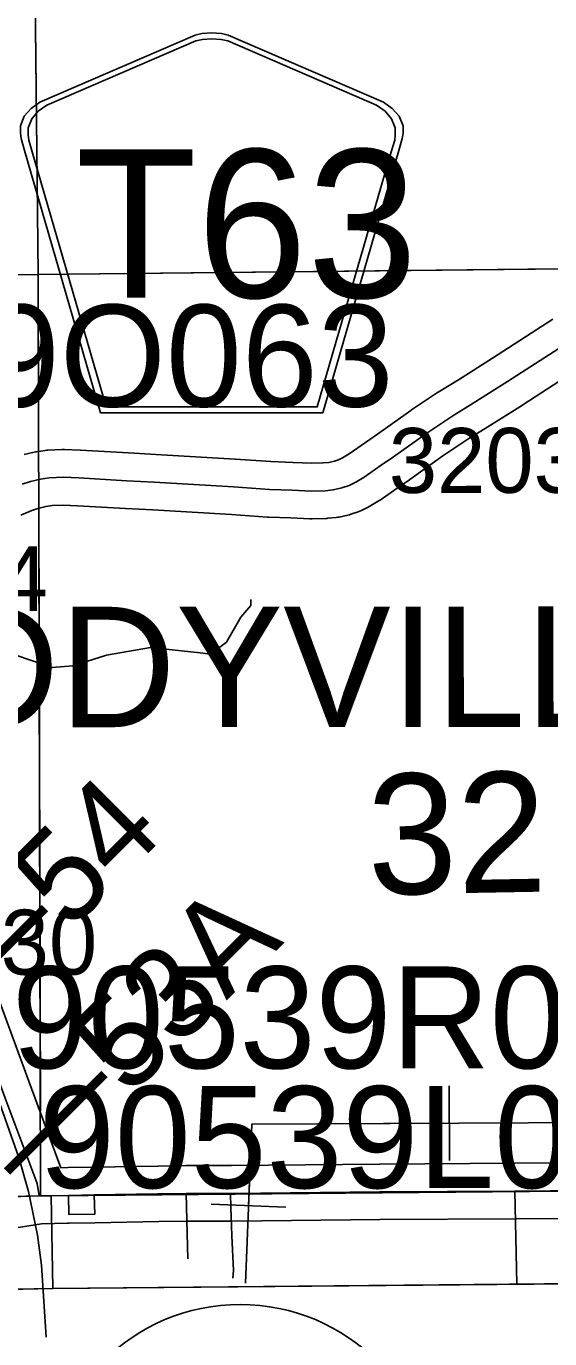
# Model space of a CAD drawing. Extents: x 23.6 to 68.7, y -63 to -29.
# Drawn here: x 45.78 to 46.344, y -57.767 to -56.351 of the extents above; entities that cross this region are included whole.
import ezdxf

# ---------------------------------------------------------------- set-up
doc = ezdxf.new("R2010")
doc.units = 0
for name, color, linetype in [('tdCoCityStreetMinor', 7, 'Continuous'), ('tdCoClipBndry', 7, 'Continuous'), ('tdCoCoBndry', 7, 'Continuous'), ('tdCoCorpBndry', 7, 'Continuous'), ('tdCoCorpTxt', 7, 'Continuous'), ('tdCoHydroRiver', 7, 'Continuous'), ('tdCoPipe', 7, 'Continuous'), ('tdCoPriDiv', 7, 'Continuous'), ('tdCoSecRdNmbr', 7, 'Continuous'), ('tdCoSecRteBand', 7, 'Continuous'), ('tdCoSecRteCL', 7, 'Continuous'), ('tdCoSectLine', 7, 'Continuous'), ('tdCoSectLinePart', 7, 'Continuous'), ('tdCoSectNmbr', 7, 'Continuous'), ('tdCoShieldCoRte', 7, 'Continuous'), ('tdCoShieldStRte', 7, 'Continuous'), ('tdCoStrucPriMaintName', 7, 'Continuous'), ('tdCoSurfAsphalt', 7, 'Continuous'), ('tdCoSurfGravel', 7, 'Continuous'), ('tdCoTwpBndryShd', 7, 'Continuous'), ('tdStHwyPriRefPost1', 7, 'Continuous')]:
    doc.layers.add(name, color=color, linetype=linetype)

msp = doc.modelspace()

# ---------------------------------------------------------------- linework, layer by layer
at = {"layer": 'tdCoCityStreetMinor'}
for points in [[(45.9537, -57.6811), (45.953, -57.6535), (45.9519, -57.6106)], [(46.0024, -57.702), (46.0031, -57.6938), (46.0013, -57.6563), (46.0001, -57.6258), (45.9997, -57.6106)]]:
    msp.add_lwpolyline(points, dxfattribs=at)
at = {"layer": 'tdCoClipBndry'}
msp.add_lwpolyline([(56.8227, -57.553), (51.8233, -57.6334), (46.8056, -57.7041), (45.8081, -57.7131), (44.8328, -57.735), (43.8446, -57.7356), (42.8125, -57.7502), (36.856, -57.8104), (34.8462, -57.8398), (33.8615, -57.8433), (32.8589, -57.8556), (32.833, -57.8525), (32.8013, -57.8383), (32.7717, -57.8067), (32.7614, -57.7827), (32.7577, -57.7569), (32.6839, -51.7283), (32.6474, -49.7276), (32.6233, -45.7459), (32.6113, -44.7492), (32.588, -43.7493), (32.587, -43.0064), (32.5923, -42.7484), (32.5183, -35.7733)], dxfattribs=at)
at = {"layer": 'tdCoCoBndry'}
for p, q in [((46.798, -57.6042), (45.8069, -57.6132)), ((45.8069, -57.6132), (46.798, -57.6042)), ((45.7954, -57.6134), (44.8309, -57.6351)), ((44.8309, -57.6351), (45.7954, -57.6134)), ((45.8069, -57.6132), (45.7954, -57.6134)), ((45.7954, -57.6134), (45.8069, -57.6132))]:
    msp.add_line(p, q, dxfattribs=at)
for points in [[(35.8551, -57.7251), (36.8548, -57.7104), (37.8632, -57.702), (38.8607, -57.6881), (39.821, -57.6811), (40.8084, -57.671), (40.8282, -57.6709), (41.8142, -57.6606), (42.8114, -57.6502), (43.828, -57.6382), (43.8439, -57.6356), (44.8231, -57.6351), (44.8305, -57.6351), (45.7951, -57.6134), (45.8065, -57.6132), (46.7976, -57.6042), (46.8042, -57.6042), (47.8013, -57.59), (48.8, -57.5731), (49.8013, -57.5613), (50.7973, -57.5472), (51.8219, -57.5335), (52.8221, -57.5189)], [(52.8224, -57.5189), (51.8222, -57.5335), (50.7977, -57.5472), (49.8017, -57.5614), (48.8003, -57.5731), (47.8017, -57.59), (46.8045, -57.6042), (46.798, -57.6042), (45.8069, -57.6132), (45.7954, -57.6134), (44.8309, -57.6351), (44.8234, -57.6351), (43.8442, -57.6356), (43.8283, -57.6383), (42.8118, -57.6502), (41.8146, -57.6606), (40.8286, -57.6709), (40.8087, -57.671), (39.8213, -57.6811), (38.8611, -57.6881), (37.8635, -57.702), (36.8552, -57.7104), (35.8554, -57.7251)], [(52.8224, -57.5189), (51.8222, -57.5335), (50.7977, -57.5472), (49.8017, -57.5614), (48.8003, -57.5731), (47.8017, -57.59), (46.8045, -57.6042), (46.798, -57.6042), (45.8069, -57.6132), (45.7954, -57.6134), (44.8309, -57.6351), (44.8317, -57.735), (44.8328, -57.735), (45.8081, -57.7131), (46.8056, -57.7041), (51.8233, -57.6334), (56.8227, -57.553)]]:
    msp.add_lwpolyline(points, dxfattribs=at)
at = {"layer": 'tdCoCorpBndry'}
msp.add_lwpolyline([(44.8328, -57.735), (45.8081, -57.7131), (46.3086, -57.7086), (46.3065, -57.6081), (46.1609, -57.6089), (45.9997, -57.6106), (45.9519, -57.6106), (45.9213, -57.6111), (45.853, -57.6123), (45.8534, -57.633), (45.8256, -57.6335), (45.8252, -57.6128), (45.7954, -57.6134), (45.7527, -57.6146)], dxfattribs=at)
at = {"layer": 'tdCoHydroRiver'}
msp.add_lwpolyline([(46.0217, -56.9697), (46.0218, -56.9761), (46.0109, -56.9888), (45.9954, -57.0158), (45.9782, -57.0286), (45.9671, -57.0272), (45.9134, -57.0214), (45.8661, -57.0299), (45.8299, -57.0413), (45.8077, -57.0431), (45.7662, -57.0292), (45.7261, -57.0042), (45.6479, -56.978), (45.6223, -56.964), (45.6014, -56.9467)], dxfattribs=at)
at = {"layer": 'tdCoPipe'}
for p, q in [((46.2358, -57.4946), (46.2361, -57.5751)), ((45.9789, -57.6224), (46.0596, -57.6256))]:
    msp.add_line(p, q, dxfattribs=at)
for points in [[(53.0685, -56.591), (50.7015, -56.6132), (50.7179, -57.2247), (50.5989, -57.2241), (49.8578, -56.9776), (49.7137, -56.9708), (49.1168, -57.0055), (49.0002, -57.0742), (48.9111, -57.2115), (48.8699, -57.2459), (48.815, -57.2528), (48.1221, -57.267), (48.1221, -57.267), (48.0398, -57.2807), (47.9849, -57.2876), (47.9163, -57.3083), (47.7174, -57.528), (47.6625, -57.5281), (46.0227, -57.536), (46.016, -57.7076)], [(46.2359, -57.5349), (46.0227, -57.536), (46.0192, -57.624)]]:
    msp.add_lwpolyline(points, dxfattribs=at)
at = {"layer": 'tdCoPriDiv'}
msp.add_lwpolyline([(45.2698, -56.7905), (45.4283, -56.9743), (45.5594, -57.1253), (45.5961, -57.1678), (45.6199, -57.2006), (45.6504, -57.2494), (45.6834, -57.3237), (45.7716, -57.5719), (45.782, -57.6084), (45.7916, -57.6558), (45.7959, -57.688), (45.8012, -57.7659)], dxfattribs=at)
at = {"layer": 'tdCoSecRteBand'}
for points in [[(45.7774, -56.8132), (45.7882, -56.8107), (45.7894, -56.8104), (45.7906, -56.8102), (45.8, -56.8088), (45.8014, -56.8086), (45.8029, -56.8085), (45.8181, -56.8078), (45.8195, -56.8077), (45.821, -56.8078), (45.8378, -56.8085), (45.8379, -56.8085), (45.8381, -56.8086), (45.8899, -56.8115), (45.9193, -56.8131), (45.9194, -56.8131), (45.9194, -56.8131), (46.0048, -56.8181), (46.005, -56.8181), (46.0052, -56.8181), (46.0435, -56.8209), (46.0672, -56.8217), (46.0675, -56.8217), (46.0678, -56.8217), (46.0873, -56.8227), (46.0997, -56.8223), (46.1059, -56.8217), (46.1119, -56.8204), (46.1162, -56.8189), (46.1207, -56.8167), (46.1279, -56.8124), (46.1454, -56.8002), (46.1455, -56.8002), (46.1455, -56.8002), (46.1585, -56.7912), (46.1943, -56.7657), (46.1947, -56.7654), (46.1951, -56.7652), (46.223, -56.7465), (46.2234, -56.7462), (46.2239, -56.7459), (46.2457, -56.7325), (46.2825, -56.7094), (46.3475, -56.6671)], [(46.3804, -56.7173), (46.315, -56.7598), (46.3148, -56.7599), (46.3147, -56.76), (46.2775, -56.7834), (46.2774, -56.7835), (46.2773, -56.7835), (46.2558, -56.7967), (46.2288, -56.8148), (46.1931, -56.8402), (46.1929, -56.8403), (46.1928, -56.8405), (46.1796, -56.8495), (46.1612, -56.8624), (46.1602, -56.863), (46.1592, -56.8636), (46.1501, -56.8689), (46.1493, -56.8694), (46.1484, -56.8699), (46.1412, -56.8735), (46.1394, -56.8744), (46.1374, -56.8751), (46.1296, -56.8777), (46.128, -56.8783), (46.1264, -56.8786), (46.1171, -56.8807), (46.1155, -56.881), (46.1138, -56.8812), (46.1049, -56.8821), (46.1038, -56.8822), (46.1027, -56.8823), (46.088, -56.8827), (46.0867, -56.8828), (46.0855, -56.8827), (46.0649, -56.8816), (46.041, -56.8809), (46.0403, -56.8808), (46.0397, -56.8808), (46.0011, -56.878), (45.916, -56.873), (45.8866, -56.8714), (45.8866, -56.8714), (45.8865, -56.8714), (45.8348, -56.8685), (45.8197, -56.8678), (45.8074, -56.8684), (45.8006, -56.8694), (45.7922, -56.8714), (45.7855, -56.8735), (45.7736, -56.8787)], [(45.7312, -57.3512), (45.7851, -57.4974), (45.8169, -57.583)], [(45.8169, -57.583), (45.8246, -57.5828), (45.8524, -57.5823), (45.9215, -57.5811), (45.9216, -57.5811), (45.9217, -57.5811), (45.9515, -57.5806), (45.9523, -57.5806), (45.9525, -57.5806), (45.9527, -57.5806), (45.9997, -57.5806), (46.001, -57.5806), (46.1606, -57.5789), (46.1607, -57.5789), (46.1608, -57.5789), (46.3063, -57.5781), (46.3829, -57.5776)], [(46.3833, -57.6376), (46.3067, -57.6381), (46.1612, -57.6389), (46.0015, -57.6406), (46.0013, -57.6406), (46.0011, -57.6406), (45.9997, -57.6406), (45.9529, -57.6406), (45.9523, -57.6406), (45.9523, -57.6406), (45.9226, -57.641), (45.8536, -57.6423), (45.8257, -57.6428), (45.824, -57.6429), (45.7961, -57.6434), (45.7686, -57.6478)]]:
    msp.add_lwpolyline(points, dxfattribs=at)
at = {"layer": 'tdCoSecRteCL'}
for points in [[(45.775, -56.8454), (45.7842, -56.8424), (45.795, -56.8399), (45.8044, -56.8385), (45.8196, -56.8377), (45.8364, -56.8385), (45.8882, -56.8415), (45.9177, -56.8431), (46.0031, -56.8481), (46.0419, -56.8509), (46.0662, -56.8517), (46.087, -56.8528), (46.1018, -56.8523), (46.1107, -56.8514), (46.1199, -56.8493), (46.1278, -56.8467), (46.135, -56.8431), (46.1441, -56.8377), (46.1625, -56.8249), (46.1757, -56.8158), (46.2117, -56.7901), (46.2396, -56.7715), (46.2616, -56.758), (46.2987, -56.7346), (46.364, -56.6922)], [(45.7934, -57.6134), (45.7828, -57.6136), (45.6594, -57.6177), (45.5975, -57.6192), (45.5468, -57.6205), (45.5464, -57.6057), (45.5465, -57.5495), (45.5465, -57.5253), (45.5466, -57.5121), (45.5469, -57.4327), (45.5464, -57.4076), (45.5461, -57.3917), (45.5459, -57.3836), (45.5456, -57.3685), (45.5457, -57.3311), (45.5534, -57.306)], [(45.7934, -57.6134), (45.7912, -57.5999), (45.7569, -57.5078)], [(45.7934, -57.6134), (45.8252, -57.6128), (45.853, -57.6123), (45.9221, -57.6111), (45.9519, -57.6106), (45.9527, -57.6106), (45.9997, -57.6106), (46.0011, -57.6106), (46.1609, -57.6089), (46.3065, -57.6081), (46.3831, -57.6076), (46.4999, -57.6066), (46.5422, -57.6062)]]:
    msp.add_lwpolyline(points, dxfattribs=at)
at = {"layer": 'tdCoSectLine'}
for points in [[(45.7817, -55.6198), (45.7924, -56.619)], [(45.7924, -56.619), (46.7829, -56.6081)], [(44.8059, -56.6231), (45.7924, -56.619)], [(45.7924, -56.619), (45.7951, -57.6134)], [(45.8065, -57.6132), (46.7976, -57.6042)], [(44.8305, -57.6351), (45.7951, -57.6134)], [(45.7951, -57.6134), (45.8065, -57.6132)], [(45.8065, -57.6132), (45.8082, -57.7131)]]:
    msp.add_lwpolyline(points, dxfattribs=at)
at = {"layer": 'tdCoSectLinePart'}
for points in [[(45.782, -55.6495), (45.7924, -56.619)], [(45.7924, -56.619), (46.4292, -56.612)], [(45.2895, -56.6211), (45.7924, -56.619)], [(45.7924, -56.619), (45.7929, -56.8102)], [(45.793, -56.8711), (45.7948, -57.5219)]]:
    msp.add_lwpolyline(points, dxfattribs=at)
at = {"layer": 'tdCoShieldCoRte'}
for points in [[(45.8598, -56.7682), (45.7778, -56.4853), (45.774, -56.4722), (45.7732, -56.4663), (45.7732, -56.4585), (45.7775, -56.4482), (45.7848, -56.4397), (45.7943, -56.433), (45.9616, -56.3607), (45.9691, -56.359), (45.9795, -56.3581), (45.99, -56.359), (45.9975, -56.3607), (46.1648, -56.433), (46.1743, -56.4397), (46.1816, -56.4482), (46.1859, -56.4585), (46.1859, -56.4663), (46.1851, -56.4722), (46.1812, -56.4853), (46.0993, -56.7682)], [(45.8656, -56.7619), (45.7859, -56.4866), (45.7822, -56.474), (45.7815, -56.4684), (45.7815, -56.4608), (45.7856, -56.4509), (45.7925, -56.4428), (45.8017, -56.4364), (45.9623, -56.3669), (45.9695, -56.3654), (45.9795, -56.3645), (45.9896, -56.3654), (45.9968, -56.3669), (46.1574, -56.4364), (46.1665, -56.4428), (46.1735, -56.4509), (46.1776, -56.4608), (46.1776, -56.4684), (46.1769, -56.474), (46.1732, -56.4866), (46.0934, -56.7619)]]:
    msp.add_lwpolyline(points, close=True, dxfattribs=at)
at = {"layer": 'tdCoShieldStRte'}
msp.add_circle((46.0102, -57.939), 0.2085, dxfattribs=at)
at = {"layer": 'tdCoSurfAsphalt'}
msp.add_lwpolyline([(45.5468, -57.6205), (45.5975, -57.6192), (45.6594, -57.6177), (45.7828, -57.6136), (45.7934, -57.6134), (45.8252, -57.6128), (45.853, -57.6123), (45.9221, -57.6111), (45.9519, -57.6106), (45.9527, -57.6106), (45.9997, -57.6106), (46.0011, -57.6106), (46.1609, -57.6089), (46.3065, -57.6081), (46.3831, -57.6076), (46.4999, -57.6066), (46.5422, -57.6062), (46.6584, -57.6053), (46.8276, -57.604), (46.9776, -57.6006), (47.1492, -57.598), (47.294, -57.5954)], dxfattribs=at)
at = {"layer": 'tdCoSurfGravel'}
for points in [[(45.775, -56.8454), (45.7842, -56.8424), (45.795, -56.8399), (45.8044, -56.8385), (45.8196, -56.8377), (45.8364, -56.8385), (45.8882, -56.8415), (45.9177, -56.8431), (46.0031, -56.8481), (46.0419, -56.8509), (46.0662, -56.8517), (46.087, -56.8528), (46.1018, -56.8523), (46.1107, -56.8514), (46.1199, -56.8493), (46.1278, -56.8467), (46.135, -56.8431), (46.1441, -56.8377), (46.1625, -56.8249), (46.1757, -56.8158), (46.2117, -56.7901), (46.2396, -56.7715), (46.2616, -56.758), (46.2987, -56.7346), (46.364, -56.6922)], [(45.7934, -57.6134), (45.7912, -57.5999), (45.7569, -57.5078), (45.7031, -57.3615), (45.6807, -57.3009), (45.6698, -57.2754), (45.6597, -57.2536), (45.6486, -57.2326), (45.6333, -57.2072), (45.618, -57.1842), (45.6069, -57.1699), (45.5919, -57.1511), (45.5778, -57.1337), (45.5693, -57.1194), (45.5624, -57.1059), (45.556, -57.0905), (45.5509, -57.0722), (45.5483, -57.059), (45.5466, -57.0429), (45.5467, -57.0267), (45.5475, -57.0077)]]:
    msp.add_lwpolyline(points, dxfattribs=at)
at = {"layer": 'tdCoTwpBndryShd'}
msp.add_lwpolyline([(52.8221, -57.5189), (51.8219, -57.5335), (50.7973, -57.5472), (49.8013, -57.5613), (48.8, -57.5731), (47.8013, -57.59), (46.8042, -57.6042), (46.7976, -57.6042), (45.8065, -57.6132), (45.7951, -57.6134), (44.8305, -57.6351), (44.8231, -57.6351), (43.8439, -57.6356), (43.828, -57.6382), (42.8114, -57.6502), (41.8142, -57.6606), (40.8282, -57.6709), (40.8084, -57.671), (39.821, -57.6811), (38.8607, -57.6881), (37.8632, -57.702), (36.8548, -57.7104), (35.8551, -57.7251)], dxfattribs=at)

# ---------------------------------------------------------------- texts
at = {"layer": 'tdCoCorpTxt'}
msp.add_text('EDDYVILLE', height=0.13, rotation=0.0346, dxfattribs=at).set_placement((45.5738, -57.1077))
at = {"layer": 'tdCoSecRdNmbr'}
for s, rotation, p in [('3203', 0.0358, (46.1706, -56.8547)), ('3104', 0.0353, (45.5946, -56.9823)), ('3130', 0.0353, (45.6479, -57.3746))]:
    msp.add_text(s, height=0.07, rotation=rotation, dxfattribs=at).set_placement(p)
at = {"layer": 'tdCoSectNmbr'}
msp.add_text('32', height=0.13, rotation=1.0358, dxfattribs=at).set_placement((46.1484, -57.2884))
at = {"layer": 'tdCoShieldCoRte'}
msp.add_text('T63', height=0.16, dxfattribs=at).set_placement((45.8329, -56.644))
at = {"layer": 'tdCoStrucPriMaintName'}
for s, p in [('62549O063', (45.4068, -56.7616)), ('62549O063', (45.4068, -56.7616)), ('62549O063', (45.4068, -56.7616)), ('90539R063', (45.7643, -57.4757)), ('90539R063', (45.7643, -57.4757)), ('90539R063', (45.7643, -57.4757)), ('90539L063', (45.7933, -57.6049)), ('90539L063', (45.7933, -57.6049)), ('90539L063', (45.7933, -57.6049))]:
    msp.add_text(s, height=0.11, dxfattribs=at).set_placement(p)
at = {"layer": 'tdStHwyPriRefPost1'}
for s, p in [('‒‒54', (45.7207, -57.4341)), ('‒‒53A', (45.785, -57.613))]:
    msp.add_text(s, height=0.1, rotation=45, dxfattribs=at).set_placement(p)

doc.saveas('drawing.dxf')
